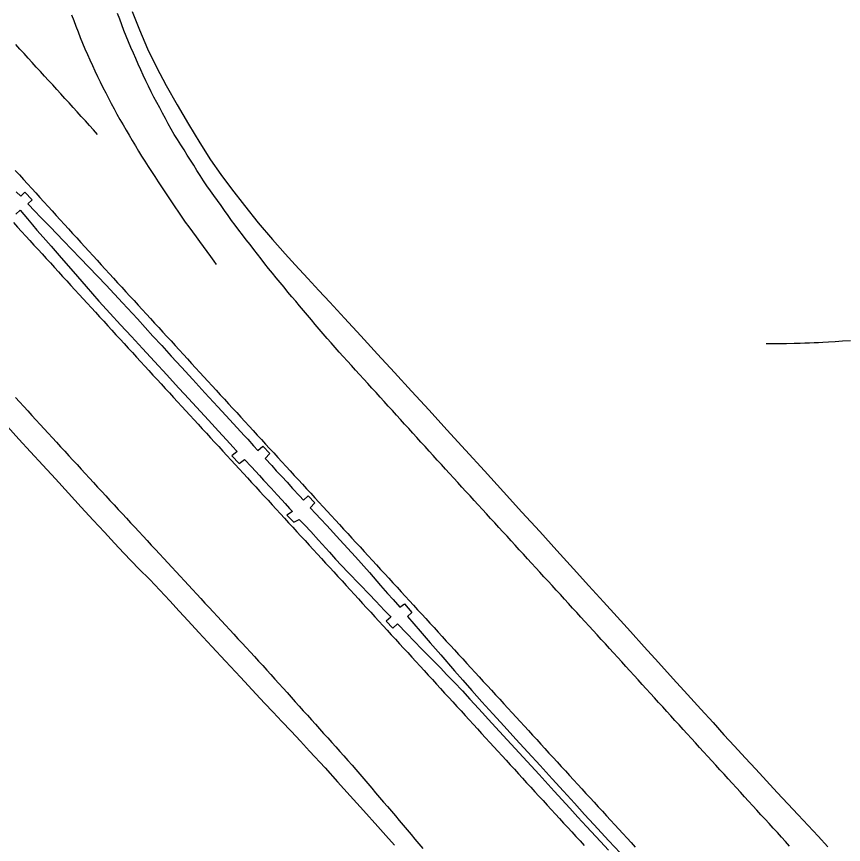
# Model space of a CAD drawing. Extents: x 1948091 to 1975253, y 787267 to 823306.
# Drawn here: x 1949726.4 to 1950066.5, y 821246.1 to 821586.7 of the extents above; entities that cross this region are included whole.
import ezdxf

# ---------------------------------------------------------------- set-up
doc = ezdxf.new("R2010")
doc.units = 0
doc.layers.add('RD_EX_Pavement_Markings', color=7, linetype='Continuous')
doc.layers.add('RD_EX_Road', color=7, linetype='Continuous')

msp = doc.modelspace()

# ---------------------------------------------------------------- linework, layer by layer
at = {"layer": 'RD_EX_Pavement_Markings'}
for points in [[(1949749, 821587.37), (1949749.91, 821585.04), (1949750.82, 821582.71), (1949751.72, 821580.38), (1949752.63, 821578.05), (1949753.54, 821575.72), (1949754.54, 821573.43), (1949755.56, 821571.15), (1949756.58, 821568.86), (1949757.6, 821566.58), (1949758.61, 821564.3), (1949759.64, 821562.02), (1949760.77, 821559.79), (1949761.91, 821557.56), (1949763.06, 821555.34), (1949764.2, 821553.12), (1949765.35, 821550.9), (1949766.49, 821548.68), (1949767.69, 821546.48), (1949768.95, 821544.32), (1949770.21, 821542.17), (1949771.47, 821540.01), (1949772.73, 821537.85), (1949774, 821535.69), (1949775.26, 821533.53), (1949776.52, 821531.38), (1949777.84, 821529.25), (1949779.19, 821527.15), (1949780.55, 821525.05), (1949781.9, 821522.95), (1949783.26, 821520.85), (1949784.61, 821518.75), (1949785.97, 821516.65), (1949787.36, 821514.57), (1949788.76, 821512.5), (1949790.16, 821510.43), (1949791.56, 821508.36), (1949792.96, 821506.29), (1949794.37, 821504.22), (1949795.82, 821502.18), (1949797.29, 821500.16), (1949798.76, 821498.14), (1949800.23, 821496.12), (1949801.7, 821494.1), (1949803.17, 821492.08), (1949804.64, 821490.05), (1949806.11, 821488.03), (1949807.58, 821486.01), (1949808.54, 821484.7)], [(1950044.39, 821245.48), (1950042.71, 821247.32), (1950041.02, 821249.17), (1950039.33, 821251.01), (1950037.64, 821252.86), (1950035.96, 821254.7), (1950034.27, 821256.54), (1950032.58, 821258.39), (1950030.9, 821260.24), (1950029.22, 821262.08), (1950027.53, 821263.93), (1950025.85, 821265.78), (1950024.16, 821267.62), (1950022.48, 821269.47), (1950020.79, 821271.32), (1950019.11, 821273.16), (1950017.42, 821275.01), (1950015.74, 821276.85), (1950014.05, 821278.7), (1950012.37, 821280.55), (1950010.68, 821282.39), (1950009, 821284.24), (1950007.32, 821286.09), (1950005.63, 821287.93), (1950003.95, 821289.78), (1950002.26, 821291.63), (1950000.58, 821293.48), (1949998.9, 821295.32), (1949997.22, 821297.17), (1949995.53, 821299.02), (1949993.85, 821300.87), (1949992.17, 821302.71), (1949990.48, 821304.56), (1949988.8, 821306.41), (1949987.12, 821308.26), (1949985.44, 821310.11), (1949983.75, 821311.96), (1949982.07, 821313.8), (1949980.39, 821315.65), (1949978.7, 821317.5), (1949977.02, 821319.35), (1949975.34, 821321.2), (1949973.66, 821323.05), (1949971.98, 821324.9), (1949970.3, 821326.75), (1949968.62, 821328.6), (1949966.93, 821330.45), (1949965.25, 821332.3), (1949963.57, 821334.15), (1949961.89, 821336), (1949960.21, 821337.85), (1949958.52, 821339.69), (1949956.83, 821341.53), (1949955.14, 821343.38), (1949953.46, 821345.22), (1949951.77, 821347.07), (1949950.08, 821348.91), (1949948.39, 821350.75), (1949946.71, 821352.6), (1949945.02, 821354.44), (1949943.33, 821356.29), (1949941.64, 821358.13), (1949939.95, 821359.98), (1949938.27, 821361.82), (1949936.58, 821363.66), (1949934.89, 821365.51), (1949933.2, 821367.35), (1949931.52, 821369.2), (1949929.83, 821371.04), (1949928.14, 821372.89), (1949926.45, 821374.73), (1949924.77, 821376.57), (1949923.08, 821378.42), (1949921.39, 821380.26), (1949919.7, 821382.11), (1949918.01, 821383.95), (1949916.33, 821385.79), (1949914.64, 821387.64), (1949912.95, 821389.48), (1949911.26, 821391.33), (1949909.58, 821393.17), (1949907.89, 821395.02), (1949906.2, 821396.86), (1949904.52, 821398.71), (1949902.83, 821400.56), (1949901.15, 821402.41), (1949899.47, 821404.26), (1949897.79, 821406.11), (1949896.11, 821407.96), (1949894.43, 821409.81), (1949892.75, 821411.66), (1949891.07, 821413.51), (1949889.38, 821415.36), (1949887.7, 821417.21), (1949886.02, 821419.06), (1949884.34, 821420.91), (1949882.66, 821422.76), (1949880.98, 821424.61), (1949879.3, 821426.46), (1949877.62, 821428.31), (1949875.93, 821430.16), (1949874.25, 821432.01), (1949872.57, 821433.86), (1949870.89, 821435.71), (1949869.21, 821437.56), (1949867.53, 821439.41), (1949865.85, 821441.26), (1949864.16, 821443.11), (1949862.48, 821444.96), (1949860.8, 821446.81), (1949859.14, 821448.68), (1949857.49, 821450.56), (1949855.84, 821452.44), (1949854.19, 821454.31), (1949852.54, 821456.19), (1949850.89, 821458.07), (1949849.26, 821459.97), (1949847.66, 821461.88), (1949846.05, 821463.8), (1949844.45, 821465.72), (1949842.85, 821467.64), (1949841.24, 821469.56), (1949839.64, 821471.47), (1949838.04, 821473.39), (1949836.43, 821475.31), (1949834.83, 821477.23), (1949833.23, 821479.15), (1949831.62, 821481.07), (1949830.09, 821483.04), (1949828.55, 821485.01), (1949827.02, 821486.99), (1949825.49, 821488.96), (1949823.96, 821490.94), (1949822.43, 821492.92), (1949820.89, 821494.89), (1949819.36, 821496.87), (1949817.83, 821498.84), (1949816.3, 821500.82), (1949814.85, 821502.85), (1949813.4, 821504.89), (1949811.95, 821506.93), (1949810.5, 821508.96), (1949809.05, 821511), (1949807.6, 821513.04), (1949806.15, 821515.07), (1949804.7, 821517.11), (1949803.29, 821519.18), (1949801.96, 821521.29), (1949800.62, 821523.4), (1949799.29, 821525.52), (1949797.95, 821527.63), (1949796.62, 821529.74), (1949795.28, 821531.86), (1949793.94, 821533.97), (1949792.61, 821536.08), (1949791.27, 821538.19), (1949789.98, 821540.34), (1949788.81, 821542.54), (1949787.63, 821544.75), (1949786.46, 821546.96), (1949785.28, 821549.16), (1949784.11, 821551.37), (1949782.93, 821553.58), (1949781.76, 821555.78), (1949780.62, 821558.01), (1949779.58, 821560.28), (1949778.55, 821562.56), (1949777.51, 821564.83), (1949776.48, 821567.11), (1949775.47, 821569.4), (1949774.46, 821571.68), (1949773.45, 821573.97), (1949772.44, 821576.26), (1949771.48, 821578.57), (1949770.59, 821580.9), (1949769.7, 821583.24), (1949768.82, 821585.58), (1949767.93, 821587.91)], [(1949759.76, 821538.18), (1949758.08, 821540.03), (1949756.4, 821541.88), (1949754.72, 821543.73), (1949753.04, 821545.58), (1949751.36, 821547.44), (1949749.67, 821549.29), (1949747.99, 821551.14), (1949746.31, 821552.99), (1949744.63, 821554.84), (1949742.95, 821556.69), (1949741.27, 821558.54), (1949739.59, 821560.39), (1949737.91, 821562.24), (1949736.22, 821564.08), (1949734.53, 821565.92), (1949732.84, 821567.76), (1949731.16, 821569.61), (1949729.47, 821571.45), (1949727.78, 821573.29), (1949726.09, 821575.13)], [(1949725.9, 821523.4), (1949727.58, 821521.55), (1949729.26, 821519.71), (1949730.95, 821517.86), (1949732.63, 821516.01), (1949734.31, 821514.16), (1949735.99, 821512.31), (1949737.68, 821510.46), (1949739.36, 821508.61), (1949741.04, 821506.77), (1949742.72, 821504.92), (1949744.41, 821503.07), (1949746.09, 821501.22), (1949747.77, 821499.37), (1949749.45, 821497.52), (1949751.14, 821495.67), (1949752.82, 821493.82), (1949754.5, 821491.97), (1949756.18, 821490.13), (1949757.87, 821488.28), (1949759.55, 821486.43), (1949761.23, 821484.58), (1949762.91, 821482.73), (1949764.6, 821480.88), (1949766.29, 821479.04), (1949767.97, 821477.2), (1949769.66, 821475.35), (1949771.35, 821473.51), (1949773.04, 821471.67), (1949774.73, 821469.83), (1949776.42, 821467.98), (1949778.11, 821466.14), (1949779.8, 821464.3), (1949781.49, 821462.46), (1949783.18, 821460.61), (1949784.87, 821458.77), (1949786.56, 821456.93), (1949788.25, 821455.09), (1949789.94, 821453.24), (1949791.63, 821451.4), (1949793.32, 821449.56), (1949795.01, 821447.72), (1949796.7, 821445.87), (1949798.39, 821444.03), (1949800.07, 821442.19), (1949801.76, 821440.34), (1949803.45, 821438.5), (1949805.14, 821436.66), (1949806.83, 821434.82), (1949808.52, 821432.97), (1949810.21, 821431.13), (1949811.9, 821429.29), (1949813.59, 821427.45), (1949815.28, 821425.6), (1949816.97, 821423.76), (1949818.66, 821421.92), (1949820.35, 821420.08), (1949822.04, 821418.23), (1949823.73, 821416.39), (1949825.42, 821414.55), (1949827.11, 821412.7), (1949828.8, 821410.86), (1949830.49, 821409.02), (1949832.18, 821407.18), (1949833.86, 821405.33), (1949835.55, 821403.49), (1949837.24, 821401.65), (1949838.93, 821399.81), (1949840.63, 821397.97), (1949842.32, 821396.12), (1949844.01, 821394.28), (1949845.7, 821392.44), (1949847.39, 821390.6), (1949849.08, 821388.76), (1949850.77, 821386.92), (1949852.46, 821385.08), (1949854.15, 821383.23), (1949855.84, 821381.39), (1949857.53, 821379.55), (1949859.22, 821377.71), (1949860.92, 821375.87), (1949862.61, 821374.03), (1949864.3, 821372.19), (1949865.99, 821370.34), (1949867.68, 821368.5), (1949869.37, 821366.66), (1949871.06, 821364.82), (1949872.75, 821362.98), (1949874.44, 821361.14), (1949876.13, 821359.29), (1949877.82, 821357.45), (1949879.52, 821355.61), (1949881.21, 821353.77), (1949882.9, 821351.93), (1949884.59, 821350.09), (1949886.28, 821348.25), (1949887.97, 821346.4), (1949889.66, 821344.56), (1949891.35, 821342.72), (1949893.04, 821340.88), (1949894.73, 821339.04), (1949896.42, 821337.19), (1949898.11, 821335.35), (1949899.8, 821333.51), (1949901.49, 821331.66), (1949903.17, 821329.82), (1949904.86, 821327.98), (1949906.55, 821326.13), (1949908.24, 821324.29), (1949909.93, 821322.45), (1949911.62, 821320.61), (1949913.31, 821318.76), (1949915, 821316.92), (1949916.69, 821315.08), (1949918.38, 821313.24), (1949920.07, 821311.39), (1949921.75, 821309.55), (1949923.44, 821307.71), (1949925.13, 821305.86), (1949926.82, 821304.02), (1949928.51, 821302.18), (1949930.2, 821300.34), (1949931.89, 821298.49), (1949933.58, 821296.65), (1949935.27, 821294.81), (1949936.96, 821292.96), (1949938.65, 821291.12), (1949940.34, 821289.28), (1949942.02, 821287.44), (1949943.71, 821285.59), (1949945.4, 821283.75), (1949947.09, 821281.91), (1949948.78, 821280.07), (1949950.47, 821278.22), (1949952.16, 821276.38), (1949953.85, 821274.54), (1949955.54, 821272.69), (1949957.23, 821270.85), (1949958.91, 821269.01), (1949960.6, 821267.17), (1949962.29, 821265.32), (1949963.98, 821263.48), (1949965.67, 821261.64), (1949967.36, 821259.8), (1949969.05, 821257.95), (1949970.74, 821256.11), (1949972.43, 821254.27), (1949974.11, 821252.43), (1949975.8, 821250.58), (1949977.49, 821248.74), (1949979.17, 821246.89), (1949980.86, 821245.04)], [(1949725.11, 821501.94), (1949726.8, 821500.09), (1949728.48, 821498.25), (1949730.17, 821496.4), (1949731.86, 821494.56), (1949733.54, 821492.72), (1949735.23, 821490.87), (1949736.92, 821489.03), (1949738.61, 821487.18), (1949740.3, 821485.34), (1949741.98, 821483.5), (1949743.67, 821481.65), (1949745.36, 821479.81), (1949747.05, 821477.96), (1949748.73, 821476.12), (1949750.42, 821474.28), (1949752.11, 821472.43), (1949753.8, 821470.59), (1949755.49, 821468.74), (1949757.17, 821466.9), (1949758.86, 821465.06), (1949760.55, 821463.21), (1949762.24, 821461.37), (1949763.92, 821459.52), (1949765.61, 821457.68), (1949767.3, 821455.83), (1949768.99, 821453.99), (1949770.68, 821452.15), (1949772.36, 821450.3), (1949774.05, 821448.46), (1949775.74, 821446.61), (1949777.43, 821444.77), (1949779.12, 821442.93), (1949780.81, 821441.08), (1949782.5, 821439.24), (1949784.19, 821437.4), (1949785.88, 821435.56), (1949787.57, 821433.72), (1949789.26, 821431.88), (1949790.96, 821430.04), (1949792.65, 821428.2), (1949794.34, 821426.36), (1949796.03, 821424.52), (1949797.72, 821422.68), (1949799.41, 821420.84), (1949801.11, 821419), (1949802.8, 821417.16), (1949804.49, 821415.31), (1949806.18, 821413.47), (1949807.87, 821411.63), (1949809.56, 821409.79), (1949811.26, 821407.95), (1949812.95, 821406.11), (1949814.64, 821404.27), (1949816.33, 821402.43), (1949818.02, 821400.59), (1949819.71, 821398.75), (1949821.4, 821396.91), (1949823.1, 821395.07), (1949824.79, 821393.23), (1949826.48, 821391.39), (1949828.17, 821389.54), (1949829.86, 821387.7), (1949831.55, 821385.86), (1949833.24, 821384.01), (1949834.93, 821382.17), (1949836.62, 821380.33), (1949838.31, 821378.49), (1949839.99, 821376.64), (1949841.68, 821374.8), (1949843.37, 821372.96), (1949845.06, 821371.11), (1949846.75, 821369.27), (1949848.44, 821367.43), (1949850.13, 821365.59), (1949851.82, 821363.74), (1949853.51, 821361.9), (1949855.2, 821360.06), (1949856.89, 821358.22), (1949858.58, 821356.37), (1949860.27, 821354.53), (1949861.96, 821352.69), (1949863.65, 821350.84), (1949865.34, 821349), (1949867.03, 821347.16), (1949868.72, 821345.32), (1949870.4, 821343.47), (1949872.09, 821341.63), (1949873.78, 821339.79), (1949875.47, 821337.95), (1949877.16, 821336.1), (1949878.85, 821334.26), (1949880.54, 821332.42), (1949882.23, 821330.57), (1949883.92, 821328.73), (1949885.61, 821326.89), (1949887.3, 821325.05), (1949888.99, 821323.2), (1949890.68, 821321.36), (1949892.37, 821319.52), (1949894.05, 821317.67), (1949895.74, 821315.83), (1949897.42, 821313.98), (1949899.11, 821312.14), (1949900.8, 821310.29), (1949902.48, 821308.44), (1949904.17, 821306.6), (1949905.86, 821304.75), (1949907.54, 821302.91), (1949909.23, 821301.06), (1949910.91, 821299.22), (1949912.6, 821297.37), (1949914.29, 821295.53), (1949915.97, 821293.68), (1949917.66, 821291.84), (1949919.35, 821289.99), (1949921.03, 821288.14), (1949922.72, 821286.3), (1949924.4, 821284.45), (1949926.09, 821282.61), (1949927.78, 821280.76), (1949929.46, 821278.92), (1949931.15, 821277.07), (1949932.84, 821275.23), (1949934.52, 821273.38), (1949936.21, 821271.54), (1949937.89, 821269.69), (1949939.58, 821267.85), (1949941.27, 821266), (1949942.96, 821264.16), (1949944.65, 821262.32), (1949946.34, 821260.48), (1949948.03, 821258.63), (1949949.72, 821256.79), (1949951.41, 821254.95), (1949953.1, 821253.11), (1949954.79, 821251.27), (1949956.48, 821249.43), (1949958.17, 821247.58), (1949959.86, 821245.74)], [(1949725.96, 821430.01), (1949727.65, 821428.17), (1949729.34, 821426.33), (1949731.03, 821424.48), (1949732.72, 821422.64), (1949734.4, 821420.8), (1949736.09, 821418.95), (1949737.78, 821417.11), (1949739.47, 821415.27), (1949741.16, 821413.42), (1949742.85, 821411.58), (1949744.54, 821409.74), (1949746.23, 821407.9), (1949747.91, 821406.05), (1949749.6, 821404.21), (1949751.29, 821402.37), (1949752.98, 821400.52), (1949754.67, 821398.68), (1949756.36, 821396.84), (1949758.05, 821394.99), (1949759.74, 821393.15), (1949761.43, 821391.31), (1949763.13, 821389.48), (1949764.83, 821387.65), (1949766.53, 821385.81), (1949768.23, 821383.98), (1949769.93, 821382.14), (1949771.63, 821380.31), (1949773.33, 821378.48), (1949775.03, 821376.64), (1949776.72, 821374.81), (1949778.42, 821372.98), (1949780.12, 821371.14), (1949781.82, 821369.31), (1949783.52, 821367.47), (1949785.22, 821365.64), (1949786.92, 821363.81), (1949788.62, 821361.97), (1949790.32, 821360.14), (1949792.02, 821358.31), (1949793.72, 821356.47), (1949795.42, 821354.64), (1949797.11, 821352.8), (1949798.81, 821350.97), (1949800.51, 821349.13), (1949802.2, 821347.3), (1949803.9, 821345.46), (1949805.6, 821343.62), (1949807.3, 821341.79), (1949808.99, 821339.95), (1949810.69, 821338.12), (1949812.39, 821336.28), (1949814.08, 821334.45), (1949815.78, 821332.61), (1949817.48, 821330.78), (1949819.18, 821328.94), (1949820.87, 821327.1), (1949822.57, 821325.27), (1949824.27, 821323.43), (1949825.97, 821321.6), (1949827.66, 821319.76), (1949829.33, 821317.9), (1949831, 821316.04), (1949832.67, 821314.18), (1949834.34, 821312.32), (1949836.01, 821310.45), (1949837.68, 821308.59), (1949839.35, 821306.73), (1949841.02, 821304.87), (1949842.69, 821303.01), (1949844.36, 821301.15), (1949846.03, 821299.29), (1949847.7, 821297.43), (1949849.37, 821295.57), (1949851.04, 821293.71), (1949852.71, 821291.85), (1949854.38, 821289.99), (1949856.05, 821288.13), (1949857.72, 821286.27), (1949859.38, 821284.41), (1949861.05, 821282.55), (1949862.72, 821280.69), (1949864.39, 821278.82), (1949866.01, 821276.92), (1949867.63, 821275.02), (1949869.25, 821273.11), (1949870.87, 821271.21), (1949872.49, 821269.31), (1949874.11, 821267.4), (1949875.74, 821265.5), (1949877.36, 821263.6), (1949878.98, 821261.7), (1949880.6, 821259.79), (1949882.22, 821257.89), (1949883.84, 821255.99), (1949885.46, 821254.08), (1949887.07, 821252.17), (1949888.67, 821250.25), (1949890.27, 821248.33), (1949891.87, 821246.41), (1949893.47, 821244.49)]]:
    msp.add_lwpolyline(points, dxfattribs=at)
at = {"layer": 'RD_EX_Road'}
for points in [[(1949773.91, 821588.73), (1949776.93, 821581.18), (1949780.31, 821573.47), (1949783.93, 821565.93), (1949787.93, 821558.31), (1949792.41, 821550.39), (1949797.11, 821542.45), (1949801.76, 821534.77), (1949806.23, 821527.73), (1949810.42, 821521.7), (1949814.87, 821515.76), (1949820.13, 821508.95), (1949825.82, 821501.86), (1949831.63, 821495.03), (1949836.9, 821489.07), (1949841.01, 821484.53), (1949846.2, 821478.99), (1949850.8, 821474.05), (1949855.3, 821469.17), (1949861.28, 821462.68), (1949868.04, 821455.33), (1949874.89, 821447.87), (1949881.83, 821440.31), (1949888.87, 821432.63), (1949896.05, 821424.78), (1949903.45, 821416.69), (1949911.06, 821408.35), (1949918.87, 821399.78), (1949926.68, 821391.2), (1949934.24, 821382.89), (1949941.57, 821374.83), (1949948.67, 821367.02), (1949955.45, 821359.56), (1949961.83, 821352.54), (1949967.81, 821345.95), (1949973.4, 821339.79), (1949978.88, 821333.74), (1949984.56, 821327.48), (1949990.43, 821321), (1949996.5, 821314.3), (1950002.43, 821307.76), (1950007.89, 821301.75), (1950012.87, 821296.26), (1950017.38, 821291.29), (1950021.68, 821286.58), (1950026.03, 821281.83), (1950030.43, 821277.06), (1950034.88, 821272.25), (1950039.31, 821267.49), (1950043.65, 821262.84), (1950047.89, 821258.3), (1950052.03, 821253.88), (1950056.11, 821249.54), (1950060.14, 821245.22)], [(1949726.31, 821514.59), (1949728.13, 821512.78), (1949729.79, 821514.44), (1949732.81, 821511.27), (1949731.1, 821509.62), (1949734.01, 821506.52), (1949736.08, 821504.37), (1949740.24, 821500.13), (1949745.78, 821494.43), (1949752.62, 821487.33), (1949756.14, 821483.64), (1949759.67, 821479.93), (1949763.21, 821476.18), (1949769.98, 821468.95), (1949776.12, 821462.29), (1949782.51, 821455.29), (1949786.13, 821451.32), (1949790.03, 821447.04), (1949794.26, 821442.41), (1949798.88, 821437.37), (1949803.88, 821431.94), (1949809.26, 821426.11), (1949814.17, 821420.79), (1949820.06, 821414.42), (1949821.56, 821412.79), (1949823.89, 821410.17), (1949825.69, 821408.14), (1949827.71, 821410.04), (1949830.58, 821407.02), (1949828.63, 821404.97), (1949831.35, 821401.96), (1949833.25, 821399.88), (1949835.5, 821397.49), (1949837.68, 821395.11), (1949839.97, 821392.56), (1949842.8, 821389.48), (1949844.45, 821387.72), (1949846.38, 821389.55), (1949849.1, 821386.61), (1949847.18, 821384.55), (1949849.5, 821382.13), (1949851.44, 821380.07), (1949854.03, 821377.28), (1949859.41, 821371.47), (1949865.78, 821364.49), (1949871.53, 821357.96), (1949876.12, 821352.66), (1949878.99, 821349.39), (1949881.25, 821346.84), (1949884.04, 821343.71), (1949885.96, 821345.17), (1949888.98, 821341.58), (1949887.16, 821339.94), (1949892.41, 821333.86), (1949896.58, 821329.11), (1949900.9, 821324.19), (1949906.6, 821317.59), (1949909.98, 821313.69), (1949913.71, 821309.45), (1949917.81, 821304.87), (1949922.27, 821299.94), (1949926.97, 821294.78), (1949931.77, 821289.5), (1949936.69, 821284.1), (1949941.71, 821278.59), (1949946.66, 821273.15), (1949951.37, 821268), (1949955.83, 821263.13), (1949960.04, 821258.53), (1949963.88, 821254.35), (1949970.08, 821247.6), (1949974.63, 821242.65)], [(1949726.11, 821505.39), (1949727.85, 821507.05), (1949730.9, 821503.46), (1949732.93, 821501.03), (1949734.78, 821498.84), (1949737.3, 821495.96), (1949740.6, 821492.21), (1949744.79, 821487.42), (1949749.67, 821481.83), (1949755.02, 821475.66), (1949760.29, 821469.67), (1949764.89, 821464.59), (1949769.21, 821459.92), (1949773.62, 821455.14), (1949778.24, 821450.12), (1949783.17, 821444.77), (1949788.18, 821439.32), (1949793.07, 821433.99), (1949795.5, 821431.35), (1949800.44, 821425.97), (1949805.36, 821420.61), (1949809.49, 821416.15), (1949812.75, 821412.64), (1949815.51, 821409.57), (1949816.72, 821408.17), (1949817.14, 821407.73), (1949814.98, 821405.96), (1949817.99, 821402.89), (1949820.17, 821404.53), (1949822.99, 821401.48), (1949826.32, 821397.86), (1949828.04, 821395.99), (1949831.09, 821392.67), (1949833.59, 821389.95), (1949835.48, 821387.89), (1949836.89, 821386.35), (1949838.72, 821384.31), (1949839.84, 821383.04), (1949837.57, 821381.64), (1949840.45, 821378.67), (1949842.68, 821379.86), (1949844.98, 821377.45), (1949847.43, 821374.82), (1949850.6, 821371.33), (1949855.06, 821366.38), (1949857.62, 821363.56), (1949862.73, 821358.08), (1949867.68, 821352.95), (1949871.45, 821349.04), (1949874.18, 821346.19), (1949877.78, 821342.41), (1949880.03, 821340.06), (1949880.4, 821339.67), (1949878.45, 821337.93), (1949881.13, 821335.15), (1949883.13, 821336.84), (1949886.95, 821332.95), (1949890.12, 821329.66), (1949893.01, 821326.67), (1949895.96, 821323.66), (1949898.7, 821320.89), (1949900.93, 821318.59), (1949903.3, 821316.12), (1949906.43, 821312.84), (1949909.79, 821309.28), (1949912.87, 821305.95), (1949916.6, 821301.87), (1949921.93, 821296.06), (1949928.2, 821289.21), (1949934.78, 821282.03), (1949941.35, 821274.85), (1949947.58, 821268.02), (1949953.94, 821261.08), (1949957.33, 821257.39), (1949960.87, 821253.55), (1949966.56, 821247.37), (1949969.86, 821243.77)], [(1950034.76, 821452.15), (1950039.3, 821452.2), (1950043.13, 821452.26), (1950046.26, 821452.32), (1950048.67, 821452.39), (1950050.68, 821452.46), (1950052.61, 821452.53), (1950054.45, 821452.6), (1950056.2, 821452.67), (1950058.1, 821452.76), (1950060.39, 821452.89), (1950063.06, 821453.05), (1950066.11, 821453.25), (1950069.38, 821453.48)], [(1949722.66, 821418.06), (1949727.37, 821412.91), (1949732.18, 821407.66), (1949737.18, 821402.21), (1949742.37, 821396.54), (1949747.75, 821390.67), (1949753.04, 821384.89), (1949757.97, 821379.53), (1949762.53, 821374.57), (1949766.72, 821370.02), (1949770.5, 821365.95), (1949776.66, 821359.53), (1949781.17, 821355.08), (1949785.37, 821350.77), (1949789.47, 821346.36), (1949793.3, 821342.16), (1949797, 821338.08), (1949801.43, 821333.26), (1949806.68, 821327.61), (1949812.37, 821321.47), (1949818.45, 821314.9), (1949824.96, 821307.93), (1949828.38, 821304.3), (1949831.91, 821300.56), (1949835.55, 821296.69), (1949839.3, 821292.7), (1949843.16, 821288.57), (1949846.9, 821284.57), (1949853.3, 821277.63), (1949858.47, 821271.93), (1949863.64, 821266.17), (1949869.04, 821260.11), (1949875.03, 821253.46), (1949878.26, 821249.89), (1949881.92, 821245.85)]]:
    msp.add_lwpolyline(points, dxfattribs=at)

doc.saveas('drawing.dxf')
